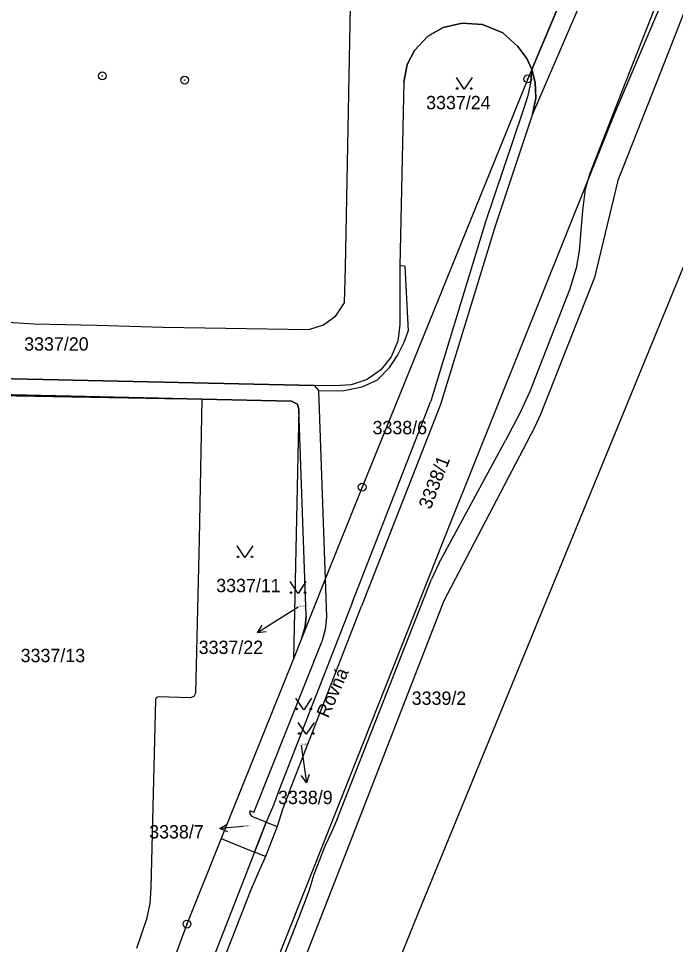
# Model space of a CAD drawing. Extents: x -593183 to -588034, y -1130415 to -1124994.
# Drawn here: x -592228.1 to -592144.3, y -1128391.9 to -1128273.9 of the extents above; entities that cross this region are included whole.
import ezdxf

# ---------------------------------------------------------------- set-up
doc = ezdxf.new("R2010")
doc.units = 0
for name, color, linetype in [('Vrstva 1', 7, 'Continuous'), ('Vrstva 15', 7, 'Continuous'), ('Vrstva 16', 7, 'Continuous'), ('Vrstva 18', 7, 'Continuous'), ('Vrstva 24', 7, 'Continuous'), ('Vrstva 25', 7, 'Continuous'), ('Vrstva 27', 7, 'Continuous')]:
    doc.layers.add(name, color=color, linetype=linetype)

msp = doc.modelspace()

# ---------------------------------------------------------------- linework, layer by layer
at = {"layer": 'Vrstva 1'}
for p, q in [((-592138.74, -1128254.44), (-592152.18, -1128286.25)), ((-592136.25, -1128255.37), (-592146.19, -1128280.66)), ((-592155.96, -1128264.56), (-592162.65, -1128280.4)), ((-592146.23, -1128270.62), (-592151.24, -1128283.43)), ((-592173.94, -1128275.07), (-592171.5, -1128274.51)), ((-592171.5, -1128274.51), (-592168.91, -1128274.69)), ((-592168.91, -1128274.69), (-592166.33, -1128275.76)), ((-592175.89, -1128276.17), (-592173.94, -1128275.07)), ((-592166.33, -1128275.76), (-592164.41, -1128277.47)), ((-592177.57, -1128278), (-592175.89, -1128276.17)), ((-592178.51, -1128279.78), (-592177.57, -1128278)), ((-592164.41, -1128277.47), (-592163.29, -1128279.03)), ((-592163.29, -1128279.03), (-592162.65, -1128280.4)), ((-592178.95, -1128282.03), (-592178.51, -1128279.78)), ((-592162.65, -1128280.4), (-592163.16, -1128281.61)), ((-592162.65, -1128280.4), (-592162.8, -1128282.17)), ((-592162.65, -1128280.4), (-592162.21, -1128282.07)), ((-592163.16, -1128281.61), (-592184.25, -1128333.65)), ((-592146.19, -1128280.66), (-592147.37, -1128283.67)), ((-592178.95, -1128282.03), (-592179.44, -1128305.46)), ((-592162.8, -1128282.17), (-592163.18, -1128283.88)), ((-592162.21, -1128282.07), (-592162.13, -1128284.07)), ((-592163.18, -1128283.88), (-592163.78, -1128285.72)), ((-592162.13, -1128284.07), (-592162.55, -1128286.12)), ((-592151.24, -1128283.43), (-592155.26, -1128293.69)), ((-592147.37, -1128283.67), (-592151.68, -1128294.55)), ((-592134.91, -1128284.98), (-592176.98, -1128387.62)), ((-592163.78, -1128285.72), (-592168.53, -1128299.83)), ((-592162.55, -1128286.12), (-592167.28, -1128300.24)), ((-592152.18, -1128286.25), (-592155.5, -1128294.53)), ((-592155.5, -1128294.53), (-592173, -1128338.17)), ((-592155.5, -1128294.53), (-592155.83, -1128295.68)), ((-592155.26, -1128293.69), (-592155.5, -1128294.53)), ((-592151.68, -1128294.55), (-592154.65, -1128306.91)), ((-592155.83, -1128295.68), (-592156.17, -1128298.38)), ((-592156.17, -1128298.38), (-592156.62, -1128303.53)), ((-592168.53, -1128299.83), (-592175.5, -1128322.71)), ((-592167.28, -1128300.24), (-592174.28, -1128323.13)), ((-592156.62, -1128303.53), (-592156.97, -1128305.73)), ((-592178.82, -1128305.47), (-592179.44, -1128305.46)), ((-592178.82, -1128305.47), (-592178.4, -1128313.79)), ((-592156.97, -1128305.73), (-592157.85, -1128308.48)), ((-592154.65, -1128306.91), (-592161.54, -1128324.4)), ((-592157.85, -1128308.48), (-592162.87, -1128321.45)), ((-592178.89, -1128315.16), (-592178.4, -1128313.79)), ((-592179.76, -1128316.87), (-592178.89, -1128315.16)), ((-592180.79, -1128318.38), (-592179.76, -1128316.87)), ((-592182.28, -1128319.96), (-592180.79, -1128318.38)), ((-592184.26, -1128320.85), (-592182.28, -1128319.96)), ((-592233.79, -1128321.78), (-592204.69, -1128322.43)), ((-592189.8, -1128321.33), (-592186.75, -1128321.39)), ((-592189.8, -1128321.33), (-592188.96, -1128345.39)), ((-592186.75, -1128321.39), (-592184.26, -1128320.85)), ((-592162.87, -1128321.45), (-592164.1, -1128324.12)), ((-592185.53, -1128348.39), (-592175.5, -1128322.71)), ((-592192.31, -1128323.71), (-592193.02, -1128355.52)), ((-592191.38, -1128350.06), (-592192.31, -1128323.71)), ((-592174.28, -1128323.13), (-592184.35, -1128348.84)), ((-592164.1, -1128324.12), (-592166, -1128327.72)), ((-592161.54, -1128324.4), (-592162.31, -1128326.04)), ((-592162.31, -1128326.04), (-592173.86, -1128348.15)), ((-592174.5, -1128343.38), (-592166, -1128327.72)), ((-592184.25, -1128333.65), (-592188.96, -1128345.39)), ((-592173, -1128338.17), (-592195.1, -1128393.9)), ((-592174.5, -1128343.38), (-592175.42, -1128345.37)), ((-592188.96, -1128345.39), (-592191.95, -1128352.84)), ((-592188.96, -1128345.39), (-592188.79, -1128350.23)), ((-592187.42, -1128375.97), (-592175.42, -1128345.37)), ((-592185.53, -1128348.39), (-592194.79, -1128372.1)), ((-592193.57, -1128372.52), (-592184.35, -1128348.84)), ((-592173.86, -1128348.15), (-592186.51, -1128380.75)), ((-592191.38, -1128350.06), (-592191.52, -1128351.41)), ((-592188.79, -1128350.23), (-592188.97, -1128351.8)), ((-592191.95, -1128352.84), (-592191.52, -1128351.41)), ((-592188.97, -1128351.8), (-592189.4, -1128353.37)), ((-592198.08, -1128375.11), (-592189.4, -1128353.37)), ((-592191.95, -1128352.84), (-592193.02, -1128355.52)), ((-592193.02, -1128355.52), (-592202.21, -1128378.44)), ((-592194.79, -1128372.1), (-592195.57, -1128374.21)), ((-592193.57, -1128372.52), (-592194.35, -1128374.62)), ((-592198.56, -1128374.92), (-592198.55, -1128375.31)), ((-592198.08, -1128375.11), (-592198.56, -1128374.92)), ((-592195.57, -1128374.21), (-592196.49, -1128376.36)), ((-592194.35, -1128374.62), (-592195.07, -1128376.92)), ((-592198.55, -1128375.31), (-592198.3, -1128375.64)), ((-592196.49, -1128376.36), (-592198.3, -1128375.64)), ((-592187.42, -1128375.97), (-592188.2, -1128377.71)), ((-592196.49, -1128376.36), (-592197.97, -1128380.16)), ((-592195.07, -1128376.92), (-592196.57, -1128380.73)), ((-592202.21, -1128378.44), (-592206.58, -1128389.35)), ((-592202.21, -1128378.44), (-592197.97, -1128380.16)), ((-592188.2, -1128377.71), (-592188.97, -1128379.33)), ((-592188.97, -1128379.33), (-592190.42, -1128383.03)), ((-592197.97, -1128380.16), (-592206.81, -1128402.84)), ((-592196.57, -1128380.73), (-592197.52, -1128382.8)), ((-592186.51, -1128380.75), (-592195.65, -1128404.09)), ((-592197.52, -1128382.8), (-592198.54, -1128385.2)), ((-592190.42, -1128383.03), (-592191.07, -1128385.14)), ((-592198.54, -1128385.2), (-592205.61, -1128403.32)), ((-592191.07, -1128385.14), (-592192.06, -1128387.82)), ((-592192.06, -1128387.82), (-592196.41, -1128398.88)), ((-592176.98, -1128387.62), (-592193.18, -1128427.61)), ((-592206.58, -1128389.35), (-592213.17, -1128406.96))]:
    msp.add_line(p, q, dxfattribs=at)
for points in [[(-592204.69, -1128322.43), (-592205.04, -1128340.29), (-592205.49, -1128359.92), (-592205.7, -1128360.35), (-592206.16, -1128360.51), (-592210.24, -1128360.4), (-592210.5, -1128360.5), (-592210.61, -1128360.74), (-592211.17, -1128384.73), (-592211.32, -1128386.74), (-592211.75, -1128388.7), (-592213.01, -1128392.48)], [(-592204.69, -1128322.43), (-592193.28, -1128322.69), (-592192.51, -1128323.09), (-592192.31, -1128323.71)]]:
    msp.add_lwpolyline(points, dxfattribs=at)
at = {"layer": 'Vrstva 16'}
for p, q in [((-592192.42, -1128348.94), (-592195.05, -1128350.6)), ((-592192.02, -1128366.54), (-592191.76, -1128368.37))]:
    msp.add_line(p, q, dxfattribs=at)
at = {"layer": 'Vrstva 24'}
for centre, radius in [((-592217.37, -1128281.23), 0.5), ((-592217.37, -1128281.23), 0.0327), ((-592206.88, -1128281.77), 0.5), ((-592206.88, -1128281.77), 0.0327), ((-592163.16, -1128281.61), 0.5), ((-592163.16, -1128281.61), 0.0327), ((-592184.25, -1128333.65), 0.5), ((-592184.25, -1128333.65), 0.0327), ((-592206.58, -1128389.35), 0.5), ((-592206.58, -1128389.35), 0.0327)]:
    msp.add_circle(centre, radius, dxfattribs=at)
at = {"layer": 'Vrstva 25'}
for p, q in [((-592195.05, -1128350.6), (-592197.58, -1128352.21)), ((-592191.76, -1128368.37), (-592191.34, -1128371.34)), ((-592199.43, -1128376.92), (-592202.39, -1128377.16))]:
    msp.add_line(p, q, dxfattribs=at)
for points in [[(-592170.25, -1128281.44), (-592171.25, -1128282.94), (-592172.25, -1128281.44)], [(-592198.19, -1128341.13), (-592199.19, -1128342.63), (-592200.19, -1128341.13)], [(-592191.43, -1128345.7), (-592192.43, -1128347.2), (-592193.43, -1128345.7)], [(-592196.47, -1128352.09), (-592197.58, -1128352.21), (-592197.01, -1128351.25)], [(-592190.7, -1128360.53), (-592191.7, -1128362.03), (-592192.7, -1128360.53)], [(-592190.39, -1128363.66), (-592191.39, -1128365.16), (-592192.39, -1128363.66)], [(-592190.99, -1128370.28), (-592191.34, -1128371.34), (-592191.98, -1128370.42)], [(-592201.36, -1128377.57), (-592202.39, -1128377.16), (-592201.44, -1128376.59)]]:
    msp.add_lwpolyline(points, dxfattribs=at)
for centre in [(-592172.15, -1128282.84), (-592170.35, -1128282.84), (-592200.09, -1128342.53), (-592198.29, -1128342.53), (-592193.33, -1128347.1), (-592191.53, -1128347.1), (-592192.6, -1128361.93), (-592190.8, -1128361.93), (-592192.29, -1128365.06), (-592190.49, -1128365.06)]:
    msp.add_circle(centre, 0.1, dxfattribs=at)
at = {"layer": 'Vrstva 27'}
for p, q in [((-592151.1, -1128259.5), (-592162.55, -1128286.12)), ((-592155.96, -1128264.56), (-592162.65, -1128280.4)), ((-592162.65, -1128280.4), (-592155.96, -1128264.56)), ((-592186.37, -1128305.64), (-592185.73, -1128272.39)), ((-592171.5, -1128274.51), (-592173.94, -1128275.07)), ((-592168.91, -1128274.69), (-592171.5, -1128274.51)), ((-592166.33, -1128275.76), (-592168.91, -1128274.69)), ((-592173.94, -1128275.07), (-592175.89, -1128276.17)), ((-592164.41, -1128277.47), (-592166.33, -1128275.76)), ((-592175.89, -1128276.17), (-592177.57, -1128278)), ((-592177.57, -1128278), (-592178.51, -1128279.78)), ((-592163.29, -1128279.03), (-592164.41, -1128277.47)), ((-592162.65, -1128280.4), (-592163.29, -1128279.03)), ((-592178.51, -1128279.78), (-592178.95, -1128282.03)), ((-592162.21, -1128282.07), (-592162.65, -1128280.4)), ((-592178.95, -1128282.03), (-592179.44, -1128305.46)), ((-592162.13, -1128284.07), (-592162.21, -1128282.07)), ((-592162.55, -1128286.12), (-592162.13, -1128284.07)), ((-592186.52, -1128310.15), (-592186.37, -1128305.64)), ((-592179.44, -1128305.46), (-592179.47, -1128312.92)), ((-592187.59, -1128311.8), (-592186.52, -1128310.15)), ((-592233.58, -1128312.37), (-592226.06, -1128312.85)), ((-592189.17, -1128312.98), (-592187.59, -1128311.8)), ((-592226.06, -1128312.85), (-592218.08, -1128313)), ((-592218.08, -1128313), (-592209.65, -1128313.25)), ((-592209.65, -1128313.25), (-592201.65, -1128313.37)), ((-592201.65, -1128313.37), (-592191.06, -1128313.54)), ((-592191.06, -1128313.54), (-592189.17, -1128312.98)), ((-592179.47, -1128312.92), (-592179.72, -1128315.04)), ((-592179.72, -1128315.04), (-592180.54, -1128317.02)), ((-592180.54, -1128317.02), (-592181.88, -1128318.69)), ((-592181.88, -1128318.69), (-592183.63, -1128319.92)), ((-592190.36, -1128320.7), (-592233.16, -1128319.75)), ((-592233.16, -1128319.75), (-592190.36, -1128320.7)), ((-592187.78, -1128320.74), (-592190.36, -1128320.7)), ((-592190.36, -1128320.7), (-592189.8, -1128321.33)), ((-592185.65, -1128320.62), (-592187.78, -1128320.74)), ((-592183.63, -1128319.92), (-592185.65, -1128320.62)), ((-592207.01, -1128322.42), (-592235.6, -1128321.92)), ((-592233.79, -1128321.78), (-592207.01, -1128322.38)), ((-592204.69, -1128322.43), (-592233.79, -1128321.78)), ((-592189.8, -1128321.33), (-592188.96, -1128345.39)), ((-592207.01, -1128322.38), (-592207.01, -1128322.42)), ((-592193.28, -1128322.69), (-592204.69, -1128322.43)), ((-592192.51, -1128323.09), (-592193.28, -1128322.69)), ((-592192.31, -1128323.71), (-592192.51, -1128323.09)), ((-592191.38, -1128350.06), (-592192.31, -1128323.71)), ((-592188.96, -1128345.39), (-592191.95, -1128352.84)), ((-592191.52, -1128351.41), (-592191.38, -1128350.06)), ((-592191.95, -1128352.84), (-592191.52, -1128351.41)), ((-592197.97, -1128380.16), (-592196.49, -1128376.36)), ((-592195.07, -1128376.92), (-592196.57, -1128380.73)), ((-592196.49, -1128376.36), (-592195.07, -1128376.92)), ((-592196.57, -1128380.73), (-592197.97, -1128380.16))]:
    msp.add_line(p, q, dxfattribs=at)

# ---------------------------------------------------------------- texts
at = {"layer": 'Vrstva 15'}
msp.add_text('Rovná', height=1.7, rotation=66.2076, dxfattribs=at).set_placement((-592188.59, -1128363.19))
at = {"layer": 'Vrstva 16'}
for s, p in [('3337/20', (-592227.33, -1128316.25)), ('3337/22', (-592205.09, -1128354.92)), ('3338/9', (-592194.97, -1128374.05)), ('3338/7', (-592211.4, -1128378.43))]:
    msp.add_text(s, height=1.7, dxfattribs=at).set_placement(p)
at = {"layer": 'Vrstva 18'}
for s, height, p in [('3337/24', 1.7, (-592176.1, -1128285.48)), ('3338/6', 1.7, (-592182.93, -1128326.91)), ('3337/11', 1.7, (-592202.86, -1128347.04)), ('3337/22', 0.2, (-592192.42, -1128348.94)), ('3337/13', 1.7, (-592227.78, -1128355.96)), ('3339/2', 1.7, (-592177.94, -1128361.4)), ('3338/9', 0.2, (-592192.02, -1128366.54)), ('3338/7', 0.2, (-592199.43, -1128376.92))]:
    msp.add_text(s, height=height, dxfattribs=at).set_placement(p)
msp.add_text('3338/1', height=1.7, rotation=68.7884, dxfattribs=at).set_placement((-592175.54, -1128336.58))

doc.saveas('drawing.dxf')
